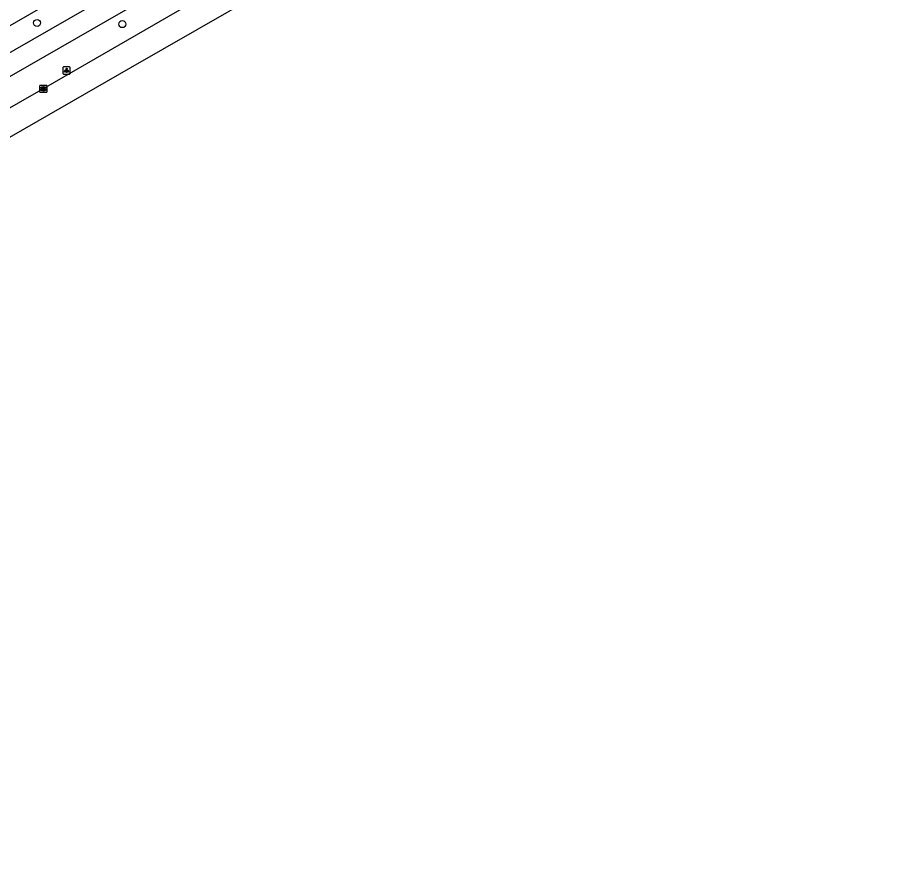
# Model space of a CAD drawing. Extents: x 158461 to 159795, y 387220 to 388672.
# Drawn here: x 159494.9 to 159615.3, y 387504.7 to 387622.2 of the extents above; entities that cross this region are included whole.
import ezdxf

# ---------------------------------------------------------------- set-up
doc = ezdxf.new("R2010")
doc.units = 0
for name, color, linetype in [('IMGEO_Boom', 7, 'Continuous'), ('IMGEO_Fietspad_gesloten', 7, 'Continuous'), ('IMGEO_Kolk', 7, 'Continuous'), ('IMGEO_Lichtpunt', 7, 'Continuous'), ('IMGEO_Rijbaan_lokaal_gesloten', 7, 'Continuous'), ('IMGEO_Voetpad_open', 7, 'Continuous')]:
    doc.layers.add(name, color=color, linetype=linetype)

msp = doc.modelspace()

# ---------------------------------------------------------------- linework, layer by layer
at = {"layer": 'IMGEO_Boom'}
for centre in [(159497.62, 387621.41), (159509.52, 387621.24)]:
    msp.add_circle(centre, 0.489, dxfattribs=at)
at = {"layer": 'IMGEO_Fietspad_gesloten'}
for points in [[(159371.38, 387548.12), (159385.1, 387555.05), (159394.71, 387560.44), (159619.51, 387689.42)], [(159607.8, 387679.41), (159396.15, 387557.86), (159386.49, 387552.45), (159374.55, 387546.42), (159357, 387538.15)]]:
    msp.add_lwpolyline(points, dxfattribs=at)
at = {"layer": 'IMGEO_Kolk'}
for p, q in [((159497.99, 387611.79), (159497.99, 387612.65)), ((159498.07, 387612.72), (159498.92, 387612.72)), ((159498.48, 387612.5), (159498.51, 387612.5)), ((159498.5, 387611.94), (159498.48, 387611.94)), ((159499, 387612.65), (159499, 387611.79)), ((159498.92, 387611.72), (159498.07, 387611.72))]:
    msp.add_line(p, q, dxfattribs=at)
for points in [[(159497.99, 387611.79), (159497.99, 387612.65)], [(159498.07, 387612.72), (159498.92, 387612.72)], [(159498.31, 387612.42), (159498.44, 387612.42), (159498.44, 387612.27), (159498.57, 387612.42), (159498.73, 387612.42), (159498.59, 387612.27), (159498.74, 387612.02), (159498.59, 387612.02), (159498.5, 387612.18), (159498.44, 387612.12), (159498.44, 387612.02), (159498.31, 387612.02), (159498.31, 387612.42)], [(159499, 387612.65), (159499, 387611.79)], [(159498.92, 387611.72), (159498.07, 387611.72)]]:
    msp.add_lwpolyline(points, dxfattribs=at)
for centre, start, end in [((159498.07, 387612.64), 91.552, 178.448), ((159498.07, 387612.64), 91.552, 178.448), ((159498.92, 387612.64), 1.552, 88.448), ((159498.92, 387612.64), 1.552, 88.448), ((159498.07, 387611.8), 181.552, 268.448), ((159498.07, 387611.8), 181.552, 268.448), ((159498.92, 387611.8), 271.552, 358.448), ((159498.92, 387611.8), 271.552, 358.448)]:
    msp.add_arc(centre, 0.0765, start, end, dxfattribs=at)
for centre, major_axis, ratio, start_param, end_param in [((159498.48, 387612.22), (-0.387, 0.002), 0.722429, 4.712389, 7.853982), ((159498.51, 387612.22), (-0.39, 0.002), 0.717154, 1.570796, 4.712389)]:
    msp.add_ellipse(centre, major_axis=major_axis, ratio=ratio, start_param=start_param, end_param=end_param, dxfattribs=at)
at = {"layer": 'IMGEO_Lichtpunt'}
for p, q in [((159501.24, 387615.18), (159501.24, 387614.37)), ((159501.24, 387615.18), (159501.24, 387614.37)), ((159502.14, 387615.27), (159501.33, 387615.27)), ((159502.14, 387615.27), (159501.33, 387615.27)), ((159502.23, 387614.37), (159502.23, 387615.18)), ((159502.23, 387614.37), (159502.23, 387615.18)), ((159501.33, 387614.28), (159502.14, 387614.28)), ((159501.33, 387614.28), (159502.14, 387614.28))]:
    msp.add_line(p, q, dxfattribs=at)
for points in [[(159501.61, 387614.84), (159501.65, 387614.82), (159501.46, 387614.55), (159501.42, 387614.58), (159501.61, 387614.84)], [(159501.71, 387614.8), (159501.76, 387614.8), (159501.76, 387614.47), (159501.71, 387614.47), (159501.71, 387614.8)], [(159501.82, 387614.82), (159501.86, 387614.84), (159502.05, 387614.58), (159502.01, 387614.55), (159501.82, 387614.82)]]:
    msp.add_lwpolyline(points, dxfattribs=at)
msp.add_circle((159501.74, 387614.98), 0.0994, dxfattribs=at)
for centre, start, end in [((159501.33, 387615.18), 90, 180), ((159501.33, 387615.18), 90, 180), ((159501.33, 387614.37), 180, 270), ((159501.33, 387614.37), 180, 270), ((159502.14, 387615.18), 0, 90), ((159502.14, 387615.18), 0, 90), ((159502.14, 387614.37), 270, 0), ((159502.14, 387614.37), 270, 360)]:
    msp.add_arc(centre, 0.0946, start, end, dxfattribs=at)
at = {"layer": 'IMGEO_Rijbaan_lokaal_gesloten'}
for points in [[(159624.13, 387680.32), (159593.63, 387662.7), (159510.67, 387615.12), (159427.45, 387567.3), (159391.62, 387546.7), (159357.28, 387527.02), (159318.27, 387504.7)], [(159601.32, 387671.24), (159585.93, 387662.43), (159568.95, 387652.69), (159551.14, 387642.44), (159533.31, 387632.22), (159517.17, 387622.99), (159500, 387613.09), (159498.49, 387612.22), (159480.65, 387602.01), (159464.57, 387592.79), (159447.61, 387583.04), (159432.38, 387574.27), (159415.44, 387564.53), (159396.74, 387553.77)]]:
    msp.add_lwpolyline(points, dxfattribs=at)
at = {"layer": 'IMGEO_Voetpad_open'}
msp.add_lwpolyline([(159371.38, 387548.12), (159370.41, 387549.98), (159371.83, 387550.87), (159382.57, 387556.93), (159403.29, 387569.07), (159428.1, 387583.36), (159457.91, 387600.39), (159500, 387624.61), (159516.43, 387634.06), (159540.86, 387648.07), (159564.28, 387661.53), (159589.73, 387676.11), (159617.89, 387692.24), (159619.51, 387689.42)], dxfattribs=at)

doc.saveas('drawing.dxf')
